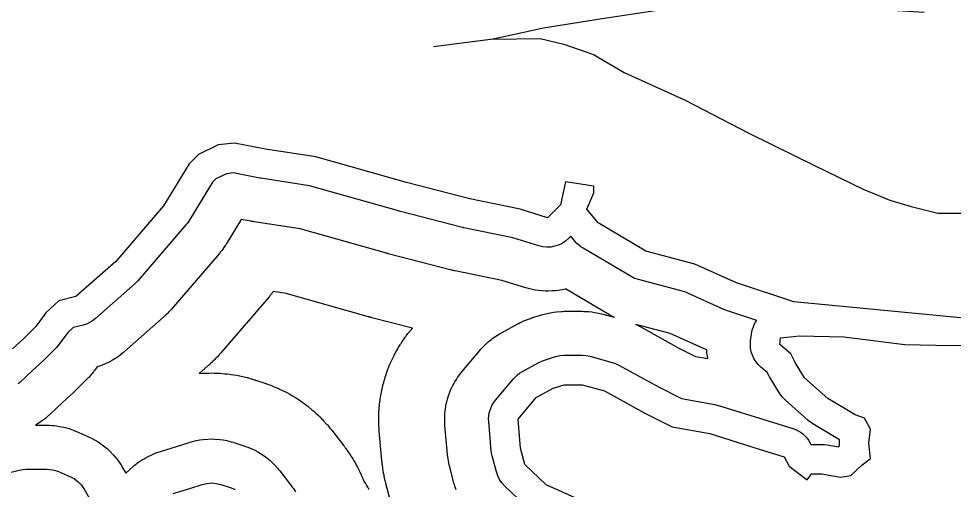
# Model space of a CAD drawing. Extents: x 1950930 to 2061844, y 904556 to 1017002.
# Drawn here: x 1975814 to 1978195, y 993861 to 995059 of the extents above; entities that cross this region are included whole.
import ezdxf

# ---------------------------------------------------------------- set-up
doc = ezdxf.new("R2010")
doc.units = 0
for name, color, linetype in [('Exist Hydrographic Buffer Line', 7, 'Continuous'), ('Exist Hydrographic Lake Shore', 7, 'Continuous'), ('Exist Railroad Mainline', 7, 'Continuous')]:
    doc.layers.add(name, color=color, linetype=linetype)

msp = doc.modelspace()

# ---------------------------------------------------------------- linework, layer by layer
at = {"layer": 'Exist Hydrographic Buffer Line'}
for points in [[(1977106.3, 993817.9), (1977051.9, 993870.2), (1977045, 993877.8), (1977039.2, 993886.3), (1977034.6, 993895.5), (1977031.3, 993905.2), (1977020.4, 993946.6), (1977019, 993952.8), (1977018.2, 993959.1), (1977011.7, 994033.3), (1977011.4, 994040.6), (1977011.8, 994048), (1977013, 994055.3), (1977014.9, 994062.4), (1977017.4, 994069.3), (1977020.6, 994075.9), (1977024.5, 994082.2), (1977028.9, 994088.1), (1977074.7, 994142.6), (1977079.4, 994147.7), (1977084.5, 994152.3), (1977090.1, 994156.5), (1977096, 994160.1), (1977139.6, 994184.1), (1977146.5, 994187.4), (1977153.7, 994190), (1977182, 994198.8), (1977192.9, 994201.2), (1977204.1, 994202.1), (1977249.8, 994202.1), (1977259.7, 994201.4), (1977269.3, 994199.5), (1977326, 994184.2), (1977334.6, 994181.3), (1977342.8, 994177.4), (1977443.8, 994121.5), (1977502.6, 994092.1), (1977587.9, 994076.6), (1977592.4, 994075.6), (1977596.7, 994074.4), (1977723.1, 994035.2), (1977786.3, 994015.5), (1977793.1, 994013.1), (1977799.6, 994010), (1977805.8, 994006.2), (1977811.6, 994001.9), (1977817, 993997.1), (1977821.8, 993991.8), (1977826.2, 993986), (1977829.9, 993979.8), (1977832.4, 993975.2), (1977833.8, 993975.3), (1977859.9, 993975.3), (1977866.7, 993975), (1977873.4, 993974.1), (1977902.4, 993968.8), (1977905.2, 993971.4), (1977904.8, 993979.3), (1977905.3, 993987.1), (1977836.9, 994027.7), (1977830.9, 994031.7), (1977825.3, 994036.2), (1977766.5, 994088.5), (1977758.8, 994096.4), (1977752.4, 994105.4), (1977728.4, 994144.7), (1977726.8, 994147.4), (1977725.3, 994150.3), (1977721.3, 994158.3), (1977704.7, 994172.3), (1977698, 994178.8), (1977692.1, 994186), (1977687.2, 994193.9), (1977683.3, 994202.3), (1977680.5, 994211.2), (1977678.7, 994220.3), (1977678.2, 994229.6), (1977678.7, 994238.9), (1977680.9, 994256.3), (1977682, 994262.6), (1977683.6, 994268.7), (1977685.7, 994274.7), (1977688.2, 994280.5), (1977691.3, 994286.1), (1977694.5, 994290.8), (1977619.7, 994315.3), (1977616, 994316.6), (1977612.4, 994318.2), (1977511.3, 994363.6), (1977393.1, 994394.7), (1977383.3, 994398), (1977374.1, 994402.6), (1977252, 994474.6), (1977246.4, 994478.2), (1977241.2, 994482.4), (1977236.3, 994486.9), (1977231.9, 994491.9), (1977220.9, 994505.5), (1977214.6, 994499.3), (1977206.9, 994492.6), (1977198.4, 994487), (1977189.2, 994482.6), (1977179.5, 994479.5), (1977169.4, 994477.7), (1977159.2, 994477.3), (1977149.1, 994478.3), (1977139.2, 994480.7), (1977073.1, 994501.4), (1976948.3, 994526.8), (1976946.5, 994527.2), (1976944.6, 994527.6), (1976783.4, 994569), (1976782.5, 994569.3), (1976781.6, 994569.5), (1976555.1, 994633.7), (1976431.2, 994652.6), (1976429.7, 994652.8), (1976428.2, 994653.1), (1976360.7, 994666.2), (1976343.4, 994664.4), (1976316.5, 994651.5), (1976307.9, 994642.9), (1976247.2, 994543.7), (1976243.8, 994538.6), (1976240, 994533.9), (1976118, 994392.1), (1976114.5, 994388.4), (1976110.8, 994384.8), (1976009.5, 994295.4), (1976002.4, 994289.9), (1975994.7, 994285.3), (1975986.6, 994281.6), (1975978, 994278.9), (1975953.3, 994272.7), (1975939.6, 994260), (1975917.4, 994230.4), (1975914.1, 994226.2), (1975910.5, 994222.3), (1975880, 994191.8), (1975878.9, 994190.8), (1975877.8, 994189.7), (1975849.6, 994163.7), (1975817.1, 994133.3), (1975812.8, 994129.6)], [(1976928.5, 993859.6), (1976925.2, 993869.4), (1976924, 993873), (1976923, 993876.7), (1976912.1, 993918.2), (1976911.5, 993920.5), (1976911, 993922.8), (1976909.6, 993929), (1976908.7, 993933.6), (1976908, 993938.3), (1976907.2, 993944.6), (1976906.9, 993946.9), (1976906.6, 993949.3), (1976900.1, 994023.4), (1976899.9, 994026.2), (1976899.8, 994028.9), (1976899.5, 994036.3), (1976899.4, 994041.8), (1976899.6, 994047.3), (1976900, 994054.6), (1976900.5, 994060.1), (1976901.2, 994065.6), (1976902.4, 994072.9), (1976903.4, 994078.3), (1976904.6, 994083.6), (1976906.5, 994090.8), (1976908, 994096), (1976909.8, 994101.3), (1976912.4, 994108.2), (1976914.4, 994113.3), (1976916.7, 994118.3), (1976919.9, 994124.9), (1976922.4, 994129.8), (1976925.2, 994134.6), (1976929.1, 994140.8), (1976932.1, 994145.5), (1976935.3, 994149.9), (1976939.7, 994155.8), (1976941.4, 994158), (1976943.2, 994160.1), (1976988.9, 994214.6), (1976990.6, 994216.6), (1976992.3, 994218.5), (1976997, 994223.6), (1977000.6, 994227.3), (1977004.4, 994230.8), (1977009.5, 994235.5), (1977013.4, 994238.9), (1977017.5, 994242), (1977023, 994246.2), (1977027.3, 994249.2), (1977031.6, 994252), (1977037.5, 994255.6), (1977039.7, 994256.9), (1977042, 994258.2), (1977085.6, 994282.2), (1977088.1, 994283.5), (1977090.6, 994284.8), (1977097.5, 994288.2), (1977102.7, 994290.5), (1977108.1, 994292.6), (1977115.3, 994295.3), (1977118, 994296.2), (1977120.7, 994297.1), (1977149, 994305.8), (1977153, 994307), (1977157.1, 994308), (1977168, 994310.4), (1977176.2, 994312), (1977184.5, 994312.9), (1977195.7, 994313.8), (1977199.9, 994314), (1977204.1, 994314.1), (1977249.8, 994314.1), (1977253.5, 994314), (1977257.2, 994313.8), (1977267, 994313.2), (1977274.3, 994312.5), (1977281.6, 994311.3), (1977291.3, 994309.3), (1977294.9, 994308.5), (1977298.5, 994307.6), (1977331.3, 994298.8), (1977323.9, 994302.5), (1977320.5, 994304.3), (1977317.2, 994306.2), (1977207.2, 994371), (1977206.3, 994370.7), (1977198.8, 994369.1), (1977188.8, 994367.4), (1977181.2, 994366.3), (1977173.6, 994365.8), (1977163.4, 994365.4), (1977155.8, 994365.4), (1977148.2, 994365.9), (1977138, 994366.9), (1977130.5, 994367.9), (1977123, 994369.4), (1977113.1, 994371.8), (1977109.4, 994372.7), (1977105.8, 994373.8), (1977045.2, 994392.8), (1976926, 994417), (1976925.3, 994417.2), (1976924.6, 994417.3), (1976922.7, 994417.7), (1976921.3, 994418), (1976920, 994418.3), (1976918.1, 994418.8), (1976917.4, 994419), (1976916.7, 994419.1), (1976755.5, 994460.6), (1976755.2, 994460.7), (1976754.8, 994460.7), (1976753.9, 994461), (1976753.3, 994461.2), (1976752.6, 994461.3), (1976751.7, 994461.6), (1976751.4, 994461.7), (1976751.1, 994461.8), (1976531.3, 994524), (1976414.3, 994541.9), (1976413.7, 994542), (1976413.1, 994542), (1976411.6, 994542.3), (1976410.5, 994542.5), (1976409.4, 994542.7), (1976407.9, 994543), (1976407.3, 994543.1), (1976406.8, 994543.2), (1976381.2, 994548.1), (1976342.7, 994485.2), (1976341.5, 994483.3), (1976340.3, 994481.4), (1976336.9, 994476.4), (1976334.3, 994472.7), (1976331.5, 994469), (1976327.8, 994464.3), (1976326.4, 994462.5), (1976324.9, 994460.8), (1976202.9, 994319.1), (1976201.6, 994317.6), (1976200.3, 994316.2), (1976196.8, 994312.4), (1976194.2, 994309.7), (1976191.4, 994307), (1976187.7, 994303.4), (1976186.3, 994302.1), (1976184.9, 994300.9), (1976083.6, 994211.5), (1976081, 994209.3), (1976078.4, 994207.2), (1976071.4, 994201.7), (1976066, 994197.7), (1976060.3, 994194.1), (1976052.7, 994189.4), (1976046.9, 994186.2), (1976040.8, 994183.2), (1976032.7, 994179.5), (1976026.5, 994177), (1976020.2, 994174.8), (1976014.3, 994172.9), (1976007.1, 994163.2), (1976005.8, 994161.6), (1976004.6, 994160.1), (1976001.3, 994155.9), (1975998.7, 994152.9), (1975996.1, 994149.9), (1975992.5, 994146), (1975991.1, 994144.6), (1975989.7, 994143.2), (1975959.2, 994112.6), (1975958.8, 994112.3), (1975958.4, 994111.9), (1975957.3, 994110.8), (1975956.5, 994110), (1975955.7, 994109.3), (1975954.6, 994108.2), (1975954.2, 994107.8), (1975953.8, 994107.5), (1975925.8, 994081.6), (1975893.5, 994051.5), (1975892, 994050), (1975890.4, 994048.6), (1975886.1, 994044.9), (1975882.9, 994042.2), (1975879.5, 994039.7), (1975875, 994036.3), (1975873.3, 994035), (1975871.5, 994033.8), (1975857.3, 994024.1), (1975885.7, 994024.1), (1975888.6, 994024), (1975891.4, 994023.9), (1975899, 994023.5), (1975904.7, 994023.1), (1975910.3, 994022.4), (1975917.8, 994021.2), (1975923.4, 994020.2), (1975928.9, 994019), (1975936.2, 994017.1), (1975941.7, 994015.5), (1975947.1, 994013.7), (1975954.2, 994011), (1975956.8, 994010), (1975959.5, 994008.9), (1975990, 993995.8), (1975994, 993994), (1975998.1, 993992), (1976008.7, 993986.4), (1976016.4, 993981.9), (1976023.8, 993976.8), (1976033.4, 993969.5), (1976040.4, 993963.9), (1976046.8, 993957.6), (1976055.1, 993949), (1976061.1, 993942.3), (1976066.5, 993935.1), (1976073.3, 993925.2), (1976075.8, 993921.5), (1976078.1, 993917.6), (1976086.9, 993902.5), (1976106.4, 993919.5), (1976108.7, 993921.4), (1976111, 993923.2), (1976117.2, 993928.1), (1976122, 993931.6), (1976127, 993934.9), (1976133.7, 993939), (1976138.8, 993942), (1976144, 993944.7), (1976151.2, 993948.2), (1976156.6, 993950.6), (1976162.1, 993952.8), (1976169.6, 993955.4), (1976172.4, 993956.4), (1976175.2, 993957.3), (1976216, 993969.6), (1976246, 993979.6), (1976250.3, 993980.9), (1976254.7, 993982.1), (1976266.4, 993985), (1976275.2, 993986.8), (1976284.2, 993987.8), (1976296.2, 993988.8), (1976305.2, 993989.2), (1976314.2, 993988.8), (1976326.2, 993987.8), (1976335.2, 993986.8), (1976344, 993985), (1976355.7, 993982.1), (1976360.1, 993980.9), (1976364.4, 993979.6), (1976390.5, 993970.9), (1976394.4, 993969.5), (1976398.2, 993968), (1976408.4, 993963.7), (1976415.9, 993960.3), (1976423.1, 993956.3), (1976432.5, 993950.6), (1976439.4, 993946.1), (1976445.9, 993941.1), (1976454.4, 993934.1), (1976460.6, 993928.6), (1976466.3, 993922.7), (1976473.7, 993914.5), (1976476.4, 993911.4), (1976479, 993908.2), (1976509.5, 993869), (1976511.7, 993866), (1976513.8, 993863), (1976519.3, 993854.9)], [(1976760.5, 993834), (1976749.6, 993875.4), (1976749.4, 993876.3), (1976749.2, 993877.2), (1976748.6, 993879.4), (1976748.2, 993881.2), (1976747.7, 993882.9), (1976747.2, 993885.2), (1976747, 993886.1), (1976746.8, 993886.9), (1976745.5, 993893.1), (1976745.1, 993894.9), (1976744.8, 993896.6), (1976743.8, 993901.3), (1976743.2, 993904.8), (1976742.6, 993908.3), (1976741.9, 993913), (1976741.6, 993914.7), (1976741.4, 993916.5), (1976740.6, 993922.8), (1976740.5, 993923.6), (1976740.4, 993924.5), (1976740.1, 993926.9), (1976739.9, 993928.6), (1976739.7, 993930.4), (1976739.5, 993932.8), (1976739.4, 993933.7), (1976739.3, 993934.5), (1976732.8, 994008.7), (1976732.7, 994009.7), (1976732.6, 994010.7), (1976732.4, 994013.5), (1976732.2, 994015.5), (1976732.1, 994017.6), (1976732, 994020.3), (1976731.9, 994021.4), (1976731.9, 994022.4), (1976731.6, 994029.8), (1976731.5, 994031.8), (1976731.5, 994033.9), (1976731.4, 994039.4), (1976731.4, 994043.5), (1976731.5, 994047.7), (1976731.7, 994053.2), (1976731.8, 994055.2), (1976731.9, 994057.3), (1976732.3, 994064.6), (1976732.5, 994066.7), (1976732.6, 994068.8), (1976733.1, 994074.2), (1976733.5, 994078.3), (1976734, 994082.4), (1976734.7, 994087.9), (1976735, 994089.9), (1976735.3, 994092), (1976736.5, 994099.3), (1976736.8, 994101.3), (1976737.2, 994103.3), (1976738.2, 994108.7), (1976739, 994112.8), (1976739.9, 994116.8), (1976741.1, 994122.2), (1976741.6, 994124.2), (1976742.1, 994126.2), (1976744, 994133.3), (1976744.5, 994135.3), (1976745.1, 994137.3), (1976746.6, 994142.6), (1976747.8, 994146.5), (1976749.1, 994150.4), (1976750.9, 994155.7), (1976751.5, 994157.6), (1976752.2, 994159.5), (1976754.8, 994166.5), (1976755.5, 994168.4), (1976756.3, 994170.3), (1976758.3, 994175.4), (1976759.9, 994179.2), (1976761.6, 994183), (1976763.8, 994188), (1976764.7, 994189.9), (1976765.6, 994191.8), (1976768.8, 994198.4), (1976769.7, 994200.2), (1976770.7, 994202.1), (1976773.2, 994207), (1976775.1, 994210.6), (1976777.2, 994214.2), (1976779.9, 994219), (1976781, 994220.7), (1976782.1, 994222.5), (1976785.9, 994228.8), (1976787, 994230.5), (1976788.1, 994232.3), (1976791.1, 994236.9), (1976793.4, 994240.3), (1976795.8, 994243.7), (1976799, 994248.2), (1976800.2, 994249.8), (1976801.4, 994251.5), (1976805.9, 994257.3), (1976806.5, 994258.2), (1976807.2, 994259), (1976808.8, 994261.2), (1976810.1, 994262.8), (1976811.4, 994264.4), (1976813.2, 994266.5), (1976813.8, 994267.3), (1976814.5, 994268.1), (1976817.1, 994271.3), (1976713.7, 994297.9), (1976713.6, 994297.9), (1976713.4, 994297.9), (1976713.1, 994298), (1976712.9, 994298.1), (1976712.6, 994298.1), (1976712.3, 994298.2), (1976712.1, 994298.3), (1976712, 994298.3), (1976711.1, 994298.5), (1976710.9, 994298.6), (1976710.6, 994298.7), (1976710, 994298.8), (1976709.5, 994299), (1976709, 994299.1), (1976708.3, 994299.3), (1976708.1, 994299.3), (1976707.8, 994299.4), (1976706.9, 994299.7), (1976706.8, 994299.7), (1976706.7, 994299.7), (1976706.4, 994299.8), (1976706.1, 994299.9), (1976705.9, 994300), (1976705.5, 994300.1), (1976705.4, 994300.1), (1976705.3, 994300.1), (1976495.6, 994359.5), (1976463, 994364.5), (1976459.4, 994359.9), (1976458.9, 994359.3), (1976458.4, 994358.6), (1976456.9, 994356.8), (1976455.9, 994355.5), (1976454.8, 994354.2), (1976453.3, 994352.5), (1976452.8, 994351.8), (1976452.2, 994351.2), (1976330.2, 994209.5), (1976329.7, 994208.9), (1976329.2, 994208.4), (1976328, 994206.9), (1976327, 994205.9), (1976326.1, 994204.8), (1976324.8, 994203.4), (1976324.3, 994202.8), (1976323.8, 994202.3), (1976320.3, 994198.5), (1976319.3, 994197.5), (1976318.4, 994196.4), (1976315.7, 994193.6), (1976313.7, 994191.6), (1976311.7, 994189.6), (1976308.9, 994186.9), (1976307.9, 994185.9), (1976306.8, 994184.9), (1976303.1, 994181.3), (1976302.6, 994180.9), (1976302.1, 994180.4), (1976300.7, 994179.1), (1976299.6, 994178.1), (1976298.5, 994177.1), (1976297.1, 994175.8), (1976296.6, 994175.4), (1976296, 994174.9), (1976274.2, 994155.6), (1976282.7, 994156.3), (1976286.1, 994156.5), (1976289.4, 994156.7), (1976298.5, 994157), (1976305.2, 994157.2), (1976312, 994157), (1976321, 994156.7), (1976324.3, 994156.5), (1976327.7, 994156.3), (1976339.7, 994155.3), (1976343.1, 994155), (1976346.5, 994154.6), (1976355.4, 994153.5), (1976362.1, 994152.6), (1976368.8, 994151.4), (1976377.6, 994149.6), (1976380.9, 994148.9), (1976384.2, 994148.1), (1976395.9, 994145.2), (1976397.5, 994144.8), (1976399.2, 994144.4), (1976403.5, 994143.2), (1976406.8, 994142.3), (1976410, 994141.3), (1976414.3, 994140), (1976415.9, 994139.5), (1976417.5, 994138.9), (1976443.7, 994130.2), (1976445.1, 994129.7), (1976446.6, 994129.2), (1976450.5, 994127.8), (1976453.4, 994126.8), (1976456.3, 994125.7), (1976460.1, 994124.2), (1976461.5, 994123.6), (1976463, 994123), (1976473.1, 994118.7), (1976476, 994117.5), (1976478.8, 994116.3), (1976486.3, 994112.8), (1976491.8, 994110.1), (1976497.3, 994107.2), (1976504.5, 994103.2), (1976507.2, 994101.7), (1976509.8, 994100.2), (1976519.3, 994094.5), (1976521.9, 994092.9), (1976524.5, 994091.2), (1976531.4, 994086.7), (1976536.5, 994083.2), (1976541.4, 994079.5), (1976548, 994074.5), (1976550.4, 994072.6), (1976552.8, 994070.7), (1976561.3, 994063.7), (1976563.7, 994061.7), (1976566, 994059.7), (1976572.2, 994054.2), (1976576.7, 994050), (1976581.1, 994045.7), (1976586.8, 994039.8), (1976589, 994037.5), (1976591, 994035.3), (1976598.4, 994027.1), (1976599.5, 994025.9), (1976600.5, 994024.8), (1976603.2, 994021.7), (1976605.2, 994019.3), (1976607.1, 994016.9), (1976609.7, 994013.7), (1976610.7, 994012.5), (1976611.6, 994011.3), (1976642.2, 993972.1), (1976643, 993971), (1976643.8, 993969.9), (1976646, 993966.9), (1976647.7, 993964.7), (1976649.3, 993962.5), (1976651.4, 993959.5), (1976652.2, 993958.3), (1976652.9, 993957.2), (1976658.5, 993949.1), (1976660, 993946.8), (1976661.5, 993944.4), (1976665.4, 993938.2), (1976668.2, 993933.5), (1976671, 993928.7), (1976674.5, 993922.3), (1976675.7, 993919.8), (1976677, 993917.4), (1976681.4, 993908.6), (1976682, 993907.3), (1976682.6, 993906.1), (1976684.2, 993902.8), (1976685.4, 993900.3), (1976686.5, 993897.8), (1976688, 993894.4), (1976688.5, 993893.2), (1976689.1, 993891.9), (1976693.4, 993881.5), (1976696.5, 993876.9), (1976697.4, 993875.6), (1976698.2, 993874.3), (1976700.4, 993870.8), (1976702.1, 993868.2), (1976703.7, 993865.6), (1976705.7, 993862), (1976706.5, 993860.7)], [(1975780.4, 993901.1), (1975815.2, 993909.8), (1975824.3, 993911.5), (1975833.4, 993912.1), (1975885.7, 993912.1), (1975893.3, 993911.7), (1975900.8, 993910.5), (1975908.2, 993908.6), (1975915.3, 993906), (1975945.8, 993892.9), (1975956.4, 993887.3), (1975966, 993880.1), (1975974.3, 993871.4), (1975981.2, 993861.5), (1976005.1, 993820.1)], [(1976207.4, 993850), (1976249.9, 993862.8), (1976281.5, 993873.3), (1976293.2, 993876.2), (1976305.2, 993877.2), (1976317.2, 993876.2), (1976328.9, 993873.3), (1976355.1, 993864.6), (1976365.3, 993860.4)]]:
    msp.add_lwpolyline(points, dxfattribs=at)
msp.add_lwpolyline([(1977569.8, 994193.7), (1977568.7, 994199.6), (1977567.6, 994206.5), (1977567, 994213.4), (1977566.8, 994215.9), (1977566.5, 994216), (1977473.8, 994257.6), (1977386.7, 994280.6), (1977391, 994278.5), (1977394, 994277), (1977397, 994275.4), (1977496, 994220.6), (1977538.4, 994199.4)], close=True, dxfattribs=at)
at = {"layer": 'Exist Hydrographic Lake Shore'}
for points in [[(1976802, 994641.7), (1976571, 994707.1), (1976442.5, 994726.7), (1976364, 994742), (1976322.6, 994737.6), (1976272.5, 994713.6), (1976248.6, 994689.7), (1976183.2, 994582.8), (1976061.2, 994441.1), (1975959.8, 994351.7), (1975916.3, 994340.8), (1975883.6, 994310.2), (1975857.4, 994275.4), (1975826.9, 994244.8), (1975798.6, 994218.7)], [(1978487.5, 994271), (1977789.1, 994338.6), (1977643.1, 994386.6), (1977536.4, 994434.5), (1977412.1, 994467.2), (1977290.1, 994539.2), (1977261.8, 994574.1), (1977279.2, 994615.5), (1977279.2, 994633), (1977207.3, 994643.9), (1977194.2, 994585), (1977161.6, 994552.3), (1977091.8, 994574.1), (1976963.3, 994600.3), (1976802, 994641.7)], [(1977764.1, 993943.9), (1977777.1, 993919.9), (1977822.9, 993885), (1977833.8, 993900.3), (1977859.9, 993900.3), (1977907.9, 993891.6), (1977934, 993895.9), (1977962.4, 993922.1), (1977984.1, 993939.6), (1977979.8, 993978.8), (1977984.1, 994013.7), (1977968.9, 994042), (1977944.9, 994050.8), (1977875.2, 994092.2), (1977816.4, 994144.5), (1977792.4, 994183.8), (1977781.5, 994205.6), (1977753.2, 994229.6), (1977755.3, 994247), (1977803.3, 994251.4), (1977916.6, 994249.2), (1978071.3, 994229.6), (1978190.1, 994227.4), (1978363.3, 994231.7)], [(1977271.6, 993821.8), (1977158.3, 993872), (1977103.8, 993924.3), (1977092.9, 993965.7), (1977086.4, 994039.9), (1977132.1, 994094.4), (1977175.7, 994118.4), (1977204.1, 994127.1), (1977249.8, 994127.1), (1977306.5, 994111.8), (1977408.9, 994055.1), (1977478.6, 994020.2), (1977574.5, 994002.8), (1977700.9, 993963.5), (1977764.1, 993943.9)]]:
    msp.add_lwpolyline(points, dxfattribs=at)
at = {"layer": 'Exist Railroad Mainline'}
msp.add_line((1977022.7, 995006.7), (1976870.7, 994987.1), dxfattribs=at)
for points in [[(1978120.7, 995074.4), (1977788.8, 995095.1), (1977622.9, 995093.5), (1977480.9, 995085.7), (1977300.9, 995058.2), (1977150.7, 995034.5), (1977022.7, 995006.7)], [(1977022.7, 995006.7), (1977142.6, 995008.4), (1977202.7, 994994.4), (1977278.6, 994968.2), (1977356.5, 994922), (1977512.3, 994851.7), (1977674.2, 994767.3), (1977841.9, 994685), (1977965.7, 994624.9), (1978033.7, 994596.6), (1978087.6, 994580.5), (1978155.7, 994564.3), (1978297.6, 994564.2), (1978471.6, 994561.8), (1978634.9, 994557.6), (1978735.5, 994555.1)]]:
    msp.add_lwpolyline(points, dxfattribs=at)

doc.saveas('drawing.dxf')
